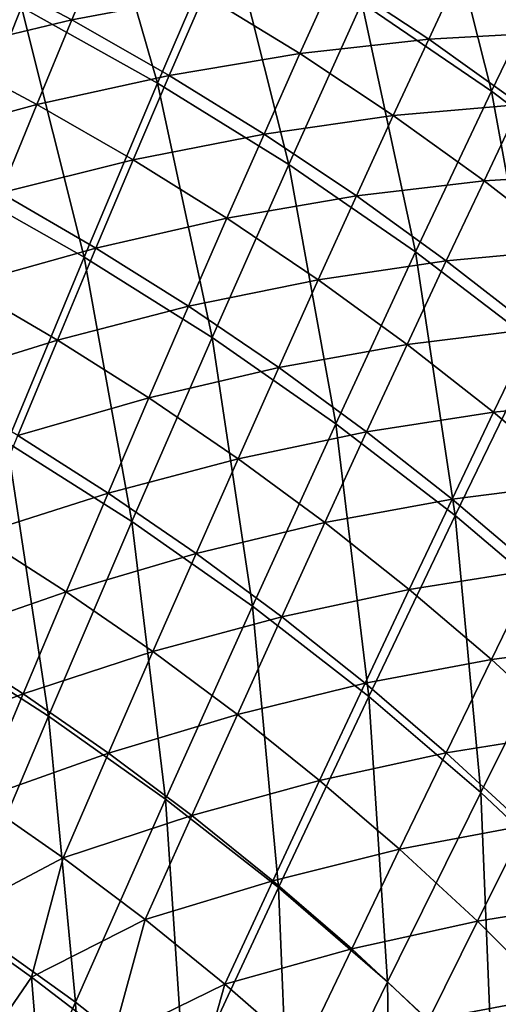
# Model space of a CAD drawing. Header units: millimetres. Extents: x -300 to 300, y -500 to 500.
# Tile 956 of 988: x 137 to 162, y 366 to 417. Entities that reach past the tile are written whole.
import ezdxf

# ---------------------------------------------------------------- set-up
doc = ezdxf.new("R2010")
doc.units = ezdxf.units.MM
doc.header["$LTSCALE"] = 81.481481
doc.layers.add('19', color=7, linetype='CONTINUOUS')
doc.layers.add('21', color=7, linetype='CONTINUOUS')

msp = doc.modelspace()

# ---------------------------------------------------------------- linework, layer by layer
at = {"layer": '19', "color": 7, "linetype": 'CONTINUOUS'}
for points in [[(143.97, 414.177, 52.52), (140.377, 426.628, 49.684), (136.899, 418.122, 52.687), (143.97, 414.177, 52.52)], [(147.612, 422.64, 49.521), (140.377, 426.628, 49.684), (143.97, 414.177, 52.52), (147.612, 422.64, 49.521)], [(161.342, 413.755, 49.178), (158.199, 426.166, 46.125), (154.599, 418.35, 49.352), (161.342, 413.755, 49.178)], [(165.08, 421.527, 45.955), (158.199, 426.166, 46.125), (161.342, 413.755, 49.178), (165.08, 421.527, 45.955)], [(150.801, 409.935, 52.348), (147.612, 422.64, 49.521), (143.97, 414.177, 52.52), (150.801, 409.935, 52.348)], [(154.599, 418.35, 49.352), (147.612, 422.64, 49.521), (150.801, 409.935, 52.348), (154.599, 418.35, 49.352)], [(136.899, 418.122, 52.687), (129.585, 421.778, 52.846), (133.252, 409.015, 55.463), (136.899, 418.122, 52.687)], [(167.844, 408.848, 48.998), (165.08, 421.527, 45.955), (161.342, 413.755, 49.178), (167.844, 408.848, 48.998)], [(140.148, 405.121, 55.295), (136.899, 418.122, 52.687), (133.252, 409.015, 55.463), (140.148, 405.121, 55.295)], [(143.97, 414.177, 52.52), (136.899, 418.122, 52.687), (140.148, 405.121, 55.295), (143.97, 414.177, 52.52)], [(157.395, 405.394, 52.17), (154.599, 418.35, 49.352), (150.801, 409.935, 52.348), (157.395, 405.394, 52.17)], [(161.342, 413.755, 49.178), (154.599, 418.35, 49.352), (157.395, 405.394, 52.17), (161.342, 413.755, 49.178)], [(146.812, 400.937, 55.12), (143.97, 414.177, 52.52), (140.148, 405.121, 55.295), (146.812, 400.937, 55.12)], [(150.801, 409.935, 52.348), (143.97, 414.177, 52.52), (146.812, 400.937, 55.12), (150.801, 409.935, 52.348)], [(163.755, 400.547, 51.987), (161.342, 413.755, 49.178), (157.395, 405.394, 52.17), (163.755, 400.547, 51.987)], [(167.844, 408.848, 48.998), (161.342, 413.755, 49.178), (163.755, 400.547, 51.987), (167.844, 408.848, 48.998)], [(153.247, 396.459, 54.94), (150.801, 409.935, 52.348), (146.812, 400.937, 55.12), (153.247, 396.459, 54.94)], [(157.395, 405.394, 52.17), (150.801, 409.935, 52.348), (153.247, 396.459, 54.94), (157.395, 405.394, 52.17)], [(140.148, 405.121, 55.295), (133.252, 409.015, 55.463), (136.156, 395.49, 57.853), (140.148, 405.121, 55.295)], [(142.643, 391.373, 57.678), (140.148, 405.121, 55.295), (136.156, 395.49, 57.853), (142.643, 391.373, 57.678)], [(146.812, 400.937, 55.12), (140.148, 405.121, 55.295), (142.643, 391.373, 57.678), (146.812, 400.937, 55.12)], [(159.455, 391.683, 54.755), (157.395, 405.394, 52.17), (153.247, 396.459, 54.94), (159.455, 391.683, 54.755)], [(163.755, 400.547, 51.987), (157.395, 405.394, 52.17), (159.455, 391.683, 54.755), (163.755, 400.547, 51.987)], [(148.908, 386.969, 57.498), (146.812, 400.937, 55.12), (142.643, 391.373, 57.678), (148.908, 386.969, 57.498)], [(153.247, 396.459, 54.94), (146.812, 400.937, 55.12), (148.908, 386.969, 57.498), (153.247, 396.459, 54.94)], [(165.439, 386.602, 54.566), (163.755, 400.547, 51.987), (159.455, 391.683, 54.755), (165.439, 386.602, 54.566)], [(154.955, 382.273, 57.313), (153.247, 396.459, 54.94), (148.908, 386.969, 57.498), (154.955, 382.273, 57.313)], [(159.455, 391.683, 54.755), (153.247, 396.459, 54.94), (154.955, 382.273, 57.313), (159.455, 391.683, 54.755)], [(138.301, 381.26, 60.03), (136.156, 395.49, 57.853), (132, 385.3, 60.204), (138.301, 381.26, 60.03)], [(142.643, 391.373, 57.678), (136.156, 395.49, 57.853), (138.301, 381.26, 60.03), (142.643, 391.373, 57.678)], [(144.388, 376.939, 59.851), (142.643, 391.373, 57.678), (138.301, 381.26, 60.03), (144.388, 376.939, 59.851)], [(148.908, 386.969, 57.498), (142.643, 391.373, 57.678), (144.388, 376.939, 59.851), (148.908, 386.969, 57.498)], [(160.785, 377.28, 57.123), (159.455, 391.683, 54.755), (154.955, 382.273, 57.313), (160.785, 377.28, 57.123)], [(165.439, 386.602, 54.566), (159.455, 391.683, 54.755), (160.785, 377.28, 57.123), (165.439, 386.602, 54.566)], [(150.263, 372.334, 59.668), (148.908, 386.969, 57.498), (144.388, 376.939, 59.851), (150.263, 372.334, 59.668)], [(154.955, 382.273, 57.313), (148.908, 386.969, 57.498), (150.263, 372.334, 59.668), (154.955, 382.273, 57.313)], [(166.401, 371.987, 56.929), (165.439, 386.602, 54.566), (160.785, 377.28, 57.123), (166.401, 371.987, 56.929)], [(138.301, 381.26, 60.03), (132, 385.3, 60.204), (133.796, 370.614, 62.185), (138.301, 381.26, 60.03)], [(155.93, 367.439, 59.479), (154.955, 382.273, 57.313), (150.263, 372.334, 59.668), (155.93, 367.439, 59.479)], [(160.785, 377.28, 57.123), (154.955, 382.273, 57.313), (155.93, 367.439, 59.479), (160.785, 377.28, 57.123)], [(139.696, 366.386, 62.009), (138.301, 381.26, 60.03), (133.796, 370.614, 62.185), (139.696, 366.386, 62.009)], [(144.388, 376.939, 59.851), (138.301, 381.26, 60.03), (139.696, 366.386, 62.009), (144.388, 376.939, 59.851)], [(145.391, 361.881, 61.828), (144.388, 376.939, 59.851), (139.696, 366.386, 62.009), (145.391, 361.881, 61.828)], [(150.263, 372.334, 59.668), (144.388, 376.939, 59.851), (145.391, 361.881, 61.828), (150.263, 372.334, 59.668)], [(161.389, 362.252, 59.287), (160.785, 377.28, 57.123), (155.93, 367.439, 59.479), (161.389, 362.252, 59.287)], [(166.401, 371.987, 56.929), (160.785, 377.28, 57.123), (161.389, 362.252, 59.287), (166.401, 371.987, 56.929)], [(150.885, 357.095, 61.642), (150.263, 372.334, 59.668), (145.391, 361.881, 61.828), (150.885, 357.095, 61.642)], [(155.93, 367.439, 59.479), (150.263, 372.334, 59.668), (150.885, 357.095, 61.642), (155.93, 367.439, 59.479)], [(166.645, 356.768, 59.091), (166.401, 371.987, 56.929), (161.389, 362.252, 59.287), (166.645, 356.768, 59.091)], [(139.696, 366.386, 62.009), (133.796, 370.614, 62.185), (134.84, 355.327, 63.978), (139.696, 366.386, 62.009)], [(156.18, 352.024, 61.453), (155.93, 367.439, 59.479), (150.885, 357.095, 61.642), (156.18, 352.024, 61.453)], [(161.389, 362.252, 59.287), (155.93, 367.439, 59.479), (156.18, 352.024, 61.453), (161.389, 362.252, 59.287)], [(140.348, 350.931, 63.801), (139.696, 366.386, 62.009), (134.84, 355.327, 63.978), (140.348, 350.931, 63.801)], [(145.391, 361.881, 61.828), (139.696, 366.386, 62.009), (140.348, 350.931, 63.801), (145.391, 361.881, 61.828)]]:
    msp.add_3dface(points, dxfattribs=at)
at = {"layer": '21', "color": 7, "linetype": 'CONTINUOUS'}
for points in [[(139.514, 417.472, 36.666), (134.315, 420.209, 36.784), (141.272, 421.675, 35.101), (139.514, 417.472, 36.666)], [(146.393, 418.774, 34.981), (139.514, 417.472, 36.666), (141.272, 421.675, 35.101), (146.393, 418.774, 34.981)], [(139.514, 417.472, 36.666), (132.555, 415.793, 38.297), (134.315, 420.209, 36.784), (139.514, 417.472, 36.666)], [(158.075, 416.462, 33.124), (153.174, 419.695, 33.246), (159.842, 420.235, 31.462), (158.075, 416.462, 33.124)], [(164.652, 416.83, 31.341), (158.075, 416.462, 33.124), (159.842, 420.235, 31.462), (164.652, 416.83, 31.341)], [(164.652, 416.83, 31.341), (159.842, 420.235, 31.462), (166.382, 420.392, 29.634), (164.652, 416.83, 31.341)], [(151.379, 415.712, 34.86), (146.393, 418.774, 34.981), (153.174, 419.695, 33.246), (151.379, 415.712, 34.86)], [(158.075, 416.462, 33.124), (151.379, 415.712, 34.86), (153.174, 419.695, 33.246), (158.075, 416.462, 33.124)], [(144.58, 414.579, 36.546), (139.514, 417.472, 36.666), (146.393, 418.774, 34.981), (144.58, 414.579, 36.546)], [(151.379, 415.712, 34.86), (144.58, 414.579, 36.546), (146.393, 418.774, 34.981), (151.379, 415.712, 34.86)], [(137.695, 413.066, 38.179), (132.555, 415.793, 38.297), (139.514, 417.472, 36.666), (137.695, 413.066, 38.179)], [(144.58, 414.579, 36.546), (137.695, 413.066, 38.179), (139.514, 417.472, 36.666), (144.58, 414.579, 36.546)], [(162.842, 413.064, 33.002), (158.075, 416.462, 33.124), (164.652, 416.83, 31.341), (162.842, 413.064, 33.002)], [(156.232, 412.487, 34.737), (151.379, 415.712, 34.86), (158.075, 416.462, 33.124), (156.232, 412.487, 34.737)], [(162.842, 413.064, 33.002), (156.232, 412.487, 34.737), (158.075, 416.462, 33.124), (162.842, 413.064, 33.002)], [(137.695, 413.066, 38.179), (130.738, 411.176, 39.756), (132.555, 415.793, 38.297), (137.695, 413.066, 38.179)], [(149.514, 411.527, 36.424), (144.58, 414.579, 36.546), (151.379, 415.712, 34.86), (149.514, 411.527, 36.424)], [(156.232, 412.487, 34.737), (149.514, 411.527, 36.424), (151.379, 415.712, 34.86), (156.232, 412.487, 34.737)], [(142.703, 410.184, 38.058), (137.695, 413.066, 38.179), (144.58, 414.579, 36.546), (142.703, 410.184, 38.058)], [(149.514, 411.527, 36.424), (142.703, 410.184, 38.058), (144.58, 414.579, 36.546), (149.514, 411.527, 36.424)], [(135.815, 408.461, 39.637), (130.738, 411.176, 39.756), (137.695, 413.066, 38.179), (135.815, 408.461, 39.637)], [(142.703, 410.184, 38.058), (135.815, 408.461, 39.637), (137.695, 413.066, 38.179), (142.703, 410.184, 38.058)], [(160.955, 409.098, 34.613), (156.232, 412.487, 34.737), (162.842, 413.064, 33.002), (160.955, 409.098, 34.613)], [(167.479, 409.496, 32.879), (160.955, 409.098, 34.613), (162.842, 413.064, 33.002), (167.479, 409.496, 32.879)], [(154.318, 408.314, 36.3), (149.514, 411.527, 36.424), (156.232, 412.487, 34.737), (154.318, 408.314, 36.3)], [(160.955, 409.098, 34.613), (154.318, 408.314, 36.3), (156.232, 412.487, 34.737), (160.955, 409.098, 34.613)], [(147.582, 407.145, 37.935), (142.703, 410.184, 38.058), (149.514, 411.527, 36.424), (147.582, 407.145, 37.935)], [(154.318, 408.314, 36.3), (147.582, 407.145, 37.935), (149.514, 411.527, 36.424), (154.318, 408.314, 36.3)], [(140.763, 405.593, 39.516), (135.815, 408.461, 39.637), (142.703, 410.184, 38.058), (140.763, 405.593, 39.516)], [(147.582, 407.145, 37.935), (140.763, 405.593, 39.516), (142.703, 410.184, 38.058), (147.582, 407.145, 37.935)], [(165.548, 405.542, 34.489), (160.955, 409.098, 34.613), (167.479, 409.496, 32.879), (165.548, 405.542, 34.489)], [(158.992, 404.937, 36.175), (154.318, 408.314, 36.3), (160.955, 409.098, 34.613), (158.992, 404.937, 36.175)], [(165.548, 405.542, 34.489), (158.992, 404.937, 36.175), (160.955, 409.098, 34.613), (165.548, 405.542, 34.489)], [(140.763, 405.593, 39.516), (133.877, 403.662, 41.042), (135.815, 408.461, 39.637), (140.763, 405.593, 39.516)], [(152.332, 403.946, 37.811), (147.582, 407.145, 37.935), (154.318, 408.314, 36.3), (152.332, 403.946, 37.811)], [(158.992, 404.937, 36.175), (152.332, 403.946, 37.811), (154.318, 408.314, 36.3), (158.992, 404.937, 36.175)], [(145.584, 402.569, 39.393), (140.763, 405.593, 39.516), (147.582, 407.145, 37.935), (145.584, 402.569, 39.393)], [(152.332, 403.946, 37.811), (145.584, 402.569, 39.393), (147.582, 407.145, 37.935), (152.332, 403.946, 37.811)], [(138.763, 400.81, 40.92), (133.877, 403.662, 41.042), (140.763, 405.593, 39.516), (138.763, 400.81, 40.92)], [(145.584, 402.569, 39.393), (138.763, 400.81, 40.92), (140.763, 405.593, 39.516), (145.584, 402.569, 39.393)], [(163.54, 401.395, 36.049), (158.992, 404.937, 36.175), (165.548, 405.542, 34.489), (163.54, 401.395, 36.049)], [(156.956, 400.585, 37.684), (152.332, 403.946, 37.811), (158.992, 404.937, 36.175), (156.956, 400.585, 37.684)], [(163.54, 401.395, 36.049), (156.956, 400.585, 37.684), (158.992, 404.937, 36.175), (163.54, 401.395, 36.049)], [(138.763, 400.81, 40.92), (131.883, 398.673, 42.392), (133.877, 403.662, 41.042), (138.763, 400.81, 40.92)], [(150.279, 399.387, 39.268), (145.584, 402.569, 39.393), (152.332, 403.946, 37.811), (150.279, 399.387, 39.268)], [(156.956, 400.585, 37.684), (150.279, 399.387, 39.268), (152.332, 403.946, 37.811), (156.956, 400.585, 37.684)], [(143.523, 397.805, 40.797), (138.763, 400.81, 40.92), (145.584, 402.569, 39.393), (143.523, 397.805, 40.797)], [(150.279, 399.387, 39.268), (143.523, 397.805, 40.797), (145.584, 402.569, 39.393), (150.279, 399.387, 39.268)], [(161.455, 397.061, 37.557), (156.956, 400.585, 37.684), (163.54, 401.395, 36.049), (161.455, 397.061, 37.557)], [(167.961, 397.685, 35.922), (161.455, 397.061, 37.557), (163.54, 401.395, 36.049), (167.961, 397.685, 35.922)], [(136.703, 395.84, 42.271), (131.883, 398.673, 42.392), (138.763, 400.81, 40.92), (136.703, 395.84, 42.271)], [(143.523, 397.805, 40.797), (136.703, 395.84, 42.271), (138.763, 400.81, 40.92), (143.523, 397.805, 40.797)], [(154.849, 396.045, 39.141), (150.279, 399.387, 39.268), (156.956, 400.585, 37.684), (154.849, 396.045, 39.141)], [(161.455, 397.061, 37.557), (154.849, 396.045, 39.141), (156.956, 400.585, 37.684), (161.455, 397.061, 37.557)], [(148.159, 394.642, 40.671), (143.523, 397.805, 40.797), (150.279, 399.387, 39.268), (148.159, 394.642, 40.671)], [(154.849, 396.045, 39.141), (148.159, 394.642, 40.671), (150.279, 399.387, 39.268), (154.849, 396.045, 39.141)], [(141.4, 392.855, 42.147), (136.703, 395.84, 42.271), (143.523, 397.805, 40.797), (141.4, 392.855, 42.147)], [(148.159, 394.642, 40.671), (141.4, 392.855, 42.147), (143.523, 397.805, 40.797), (148.159, 394.642, 40.671)], [(165.829, 393.37, 37.428), (161.455, 397.061, 37.557), (167.961, 397.685, 35.922), (165.829, 393.37, 37.428)], [(159.296, 392.541, 39.012), (154.849, 396.045, 39.141), (161.455, 397.061, 37.557), (159.296, 392.541, 39.012)], [(165.829, 393.37, 37.428), (159.296, 392.541, 39.012), (161.455, 397.061, 37.557), (165.829, 393.37, 37.428)], [(141.4, 392.855, 42.147), (134.586, 390.686, 43.567), (136.703, 395.84, 42.271), (141.4, 392.855, 42.147)], [(152.673, 391.322, 40.544), (148.159, 394.642, 40.671), (154.849, 396.045, 39.141), (152.673, 391.322, 40.544)], [(159.296, 392.541, 39.012), (152.673, 391.322, 40.544), (154.849, 396.045, 39.141), (159.296, 392.541, 39.012)], [(145.975, 389.715, 42.021), (141.4, 392.855, 42.147), (148.159, 394.642, 40.671), (145.975, 389.715, 42.021)], [(152.673, 391.322, 40.544), (145.975, 389.715, 42.021), (148.159, 394.642, 40.671), (152.673, 391.322, 40.544)], [(163.621, 388.873, 38.882), (159.296, 392.541, 39.012), (165.829, 393.37, 37.428), (163.621, 388.873, 38.882)], [(139.218, 387.724, 43.444), (134.586, 390.686, 43.567), (141.4, 392.855, 42.147), (139.218, 387.724, 43.444)], [(145.975, 389.715, 42.021), (139.218, 387.724, 43.444), (141.4, 392.855, 42.147), (145.975, 389.715, 42.021)], [(157.066, 387.841, 40.414), (152.673, 391.322, 40.544), (159.296, 392.541, 39.012), (157.066, 387.841, 40.414)], [(163.621, 388.873, 38.882), (157.066, 387.841, 40.414), (159.296, 392.541, 39.012), (163.621, 388.873, 38.882)], [(150.43, 386.419, 41.893), (145.975, 389.715, 42.021), (152.673, 391.322, 40.544), (150.43, 386.419, 41.893)], [(157.066, 387.841, 40.414), (150.43, 386.419, 41.893), (152.673, 391.322, 40.544), (157.066, 387.841, 40.414)], [(139.218, 387.724, 43.444), (132.415, 385.352, 44.81), (134.586, 390.686, 43.567), (139.218, 387.724, 43.444)], [(143.729, 384.609, 43.318), (139.218, 387.724, 43.444), (145.975, 389.715, 42.021), (143.729, 384.609, 43.318)], [(150.43, 386.419, 41.893), (143.729, 384.609, 43.318), (145.975, 389.715, 42.021), (150.43, 386.419, 41.893)], [(161.339, 384.198, 40.284), (157.066, 387.841, 40.414), (163.621, 388.873, 38.882), (161.339, 384.198, 40.284)], [(167.826, 385.038, 38.752), (161.339, 384.198, 40.284), (163.621, 388.873, 38.882), (167.826, 385.038, 38.752)], [(136.978, 382.415, 44.687), (132.415, 385.352, 44.81), (139.218, 387.724, 43.444), (136.978, 382.415, 44.687)], [(143.729, 384.609, 43.318), (136.978, 382.415, 44.687), (139.218, 387.724, 43.444), (143.729, 384.609, 43.318)], [(154.767, 382.965, 41.764), (150.43, 386.419, 41.893), (157.066, 387.841, 40.414), (154.767, 382.965, 41.764)], [(161.339, 384.198, 40.284), (154.767, 382.965, 41.764), (157.066, 387.841, 40.414), (161.339, 384.198, 40.284)], [(148.123, 381.34, 43.19), (143.729, 384.609, 43.318), (150.43, 386.419, 41.893), (148.123, 381.34, 43.19)], [(154.767, 382.965, 41.764), (148.123, 381.34, 43.19), (150.43, 386.419, 41.893), (154.767, 382.965, 41.764)], [(136.978, 382.415, 44.687), (130.19, 379.842, 45.999), (132.415, 385.352, 44.81), (136.978, 382.415, 44.687)], [(141.424, 379.328, 44.561), (136.978, 382.415, 44.687), (143.729, 384.609, 43.318), (141.424, 379.328, 44.561)], [(148.123, 381.34, 43.19), (141.424, 379.328, 44.561), (143.729, 384.609, 43.318), (148.123, 381.34, 43.19)], [(165.494, 380.391, 40.152), (161.339, 384.198, 40.284), (167.826, 385.038, 38.752), (165.494, 380.391, 40.152)], [(158.985, 379.35, 41.632), (154.767, 382.965, 41.764), (161.339, 384.198, 40.284), (158.985, 379.35, 41.632)], [(165.494, 380.391, 40.152), (158.985, 379.35, 41.632), (161.339, 384.198, 40.284), (165.494, 380.391, 40.152)], [(152.4, 377.914, 43.06), (148.123, 381.34, 43.19), (154.767, 382.965, 41.764), (152.4, 377.914, 43.06)], [(158.985, 379.35, 41.632), (152.4, 377.914, 43.06), (154.767, 382.965, 41.764), (158.985, 379.35, 41.632)], [(134.682, 376.934, 45.877), (130.19, 379.842, 45.999), (136.978, 382.415, 44.687), (134.682, 376.934, 45.877)], [(141.424, 379.328, 44.561), (134.682, 376.934, 45.877), (136.978, 382.415, 44.687), (141.424, 379.328, 44.561)], [(145.754, 376.089, 44.434), (141.424, 379.328, 44.561), (148.123, 381.34, 43.19), (145.754, 376.089, 44.434)], [(152.4, 377.914, 43.06), (145.754, 376.089, 44.434), (148.123, 381.34, 43.19), (152.4, 377.914, 43.06)], [(163.087, 375.573, 41.5), (158.985, 379.35, 41.632), (165.494, 380.391, 40.152), (163.087, 375.573, 41.5)], [(139.06, 373.876, 45.752), (134.682, 376.934, 45.877), (141.424, 379.328, 44.561), (139.06, 373.876, 45.752)], [(145.754, 376.089, 44.434), (139.06, 373.876, 45.752), (141.424, 379.328, 44.561), (145.754, 376.089, 44.434)], [(156.562, 374.331, 42.929), (152.4, 377.914, 43.06), (158.985, 379.35, 41.632), (156.562, 374.331, 42.929)], [(163.087, 375.573, 41.5), (156.562, 374.331, 42.929), (158.985, 379.35, 41.632), (163.087, 375.573, 41.5)], [(149.969, 372.695, 44.304), (145.754, 376.089, 44.434), (152.4, 377.914, 43.06), (149.969, 372.695, 44.304)], [(156.562, 374.331, 42.929), (149.969, 372.695, 44.304), (152.4, 377.914, 43.06), (156.562, 374.331, 42.929)], [(139.06, 373.876, 45.752), (133.109, 370.754, 46.992), (134.682, 376.934, 45.877), (139.06, 373.876, 45.752)], [(143.324, 370.669, 45.625), (139.06, 373.876, 45.752), (145.754, 376.089, 44.434), (143.324, 370.669, 45.625)], [(149.969, 372.695, 44.304), (143.324, 370.669, 45.625), (145.754, 376.089, 44.434), (149.969, 372.695, 44.304)], [(160.609, 370.587, 42.796), (156.562, 374.331, 42.929), (163.087, 375.573, 41.5), (160.609, 370.587, 42.796)], [(167.075, 371.632, 41.366), (160.609, 370.587, 42.796), (163.087, 375.573, 41.5), (167.075, 371.632, 41.366)], [(154.071, 369.145, 44.173), (149.969, 372.695, 44.304), (156.562, 374.331, 42.929), (154.071, 369.145, 44.173)], [(160.609, 370.587, 42.796), (154.071, 369.145, 44.173), (156.562, 374.331, 42.929), (160.609, 370.587, 42.796)], [(137.423, 367.683, 46.866), (133.109, 370.754, 46.992), (139.06, 373.876, 45.752), (137.423, 367.683, 46.866)], [(143.324, 370.669, 45.625), (137.423, 367.683, 46.866), (139.06, 373.876, 45.752), (143.324, 370.669, 45.625)], [(147.476, 367.309, 45.496), (143.324, 370.669, 45.625), (149.969, 372.695, 44.304), (147.476, 367.309, 45.496)], [(154.071, 369.145, 44.173), (147.476, 367.309, 45.496), (149.969, 372.695, 44.304), (154.071, 369.145, 44.173)], [(164.544, 366.681, 42.662), (160.609, 370.587, 42.796), (167.075, 371.632, 41.366), (164.544, 366.681, 42.662)], [(133.109, 370.754, 46.992), (137.423, 367.683, 46.866), (133.941, 362.64, 47.982), (133.109, 370.754, 46.992)], [(141.625, 364.461, 46.739), (137.423, 367.683, 46.866), (143.324, 370.669, 45.625), (141.625, 364.461, 46.739)], [(147.476, 367.309, 45.496), (141.625, 364.461, 46.739), (143.324, 370.669, 45.625), (147.476, 367.309, 45.496)], [(158.061, 365.437, 44.04), (154.071, 369.145, 44.173), (160.609, 370.587, 42.796), (158.061, 365.437, 44.04)], [(164.544, 366.681, 42.662), (158.061, 365.437, 44.04), (160.609, 370.587, 42.796), (164.544, 366.681, 42.662)], [(151.516, 363.796, 45.365), (147.476, 367.309, 45.496), (154.071, 369.145, 44.173), (151.516, 363.796, 45.365)], [(158.061, 365.437, 44.04), (151.516, 363.796, 45.365), (154.071, 369.145, 44.173), (158.061, 365.437, 44.04)], [(137.423, 367.683, 46.866), (138.077, 359.508, 47.856), (133.941, 362.64, 47.982), (137.423, 367.683, 46.866)], [(137.423, 367.683, 46.866), (141.625, 364.461, 46.739), (138.077, 359.508, 47.856), (137.423, 367.683, 46.866)], [(145.716, 361.087, 46.609), (141.625, 364.461, 46.739), (147.476, 367.309, 45.496), (145.716, 361.087, 46.609)], [(151.516, 363.796, 45.365), (145.716, 361.087, 46.609), (147.476, 367.309, 45.496), (151.516, 363.796, 45.365)], [(161.941, 361.57, 43.906), (158.061, 365.437, 44.04), (164.544, 366.681, 42.662), (161.941, 361.57, 43.906)]]:
    msp.add_3dface(points, dxfattribs=at)

doc.saveas('drawing.dxf')
